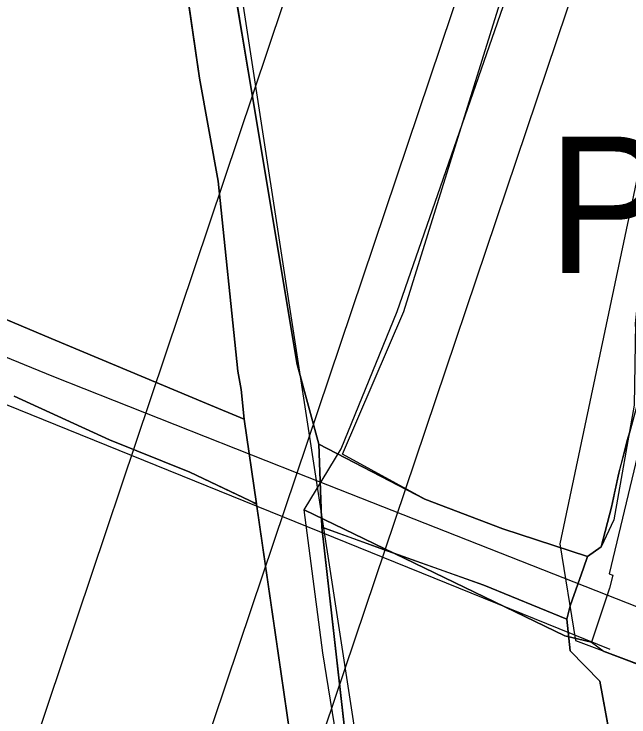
# Model space of a CAD drawing. Extents: x -662620 to -656370, y -1067090 to -1062990.
# Drawn here: x -657749.1 to -657636.4, y -1064024.9 to -1063896.2 of the extents above; entities that cross this region are included whole.
import ezdxf

# ---------------------------------------------------------------- set-up
doc = ezdxf.new("R2010")
doc.units = 0
for name, color, linetype in [('ELEK__VEDENÍ_VVN_-_NADZEMNÍ', 7, 'Continuous'), ('LOKÁLNÍ_BIOCENTRUM_-_NAVRŽENÝ', 7, 'Continuous'), ('Ochr__pás__vod__zdroje_II__stupně', 7, 'Continuous'), ('Organizacni_opatreni_ochranne_zatravnení__protierozni_rozmistovani_plodin__osevni_postup__stridani_plodin', 7, 'Continuous'), ('ORNÁ_PŮDA_-_STÁVAJÍCÍ', 7, 'Continuous'), ('OSTATNÍ_PLOCHA_-_STÁVAJÍCÍ', 7, 'Continuous'), ('Regionální_biokoridor_-_navržený', 7, 'Continuous'), ('SILNICE_II__TŘÍDY_A_III__TŘÍDY', 7, 'Continuous'), ('TRVALÝ_TRÁVNÍ_POROST_-_NAVRŽENÝ', 7, 'Continuous'), ('Trvalý_trávní_porost_-_stávající', 7, 'Continuous'), ('VODNÍ_PLOCHA_-_STÁVAJÍCÍ', 7, 'Continuous'), ('VODNÍ_TOK', 7, 'Continuous'), ('ZELEZNICNI_TRAT', 7, 'Continuous')]:
    doc.layers.add(name, color=color, linetype=linetype)

msp = doc.modelspace()

# ---------------------------------------------------------------- linework, layer by layer
at = {"layer": 'ELEK__VEDENÍ_VVN_-_NADZEMNÍ'}
for points in [[(-657501.18, -1063397.76), (-657575.37, -1063617.98), (-657646.41, -1063829.16), (-657705.66, -1064005.12), (-657777.71, -1064219.22), (-657851.64, -1064438.97), (-657928.77, -1064667.77)], [(-657958.87, -1064261.58), (-657769.87, -1064102.93), (-657691.74, -1063870.37), (-657620.56, -1063659.3), (-657545.8, -1063436.8)], [(-657638.56, -1063868.03), (-657695.93, -1064038.24), (-657767.3, -1064250.36), (-657840.13, -1064466.79), (-657909.7, -1064673.51)]]:
    msp.add_lwpolyline(points, dxfattribs=at)
at = {"layer": 'LOKÁLNÍ_BIOCENTRUM_-_NAVRŽENÝ'}
msp.add_lwpolyline([(-657685.84, -1064054.31), (-657692.49, -1064013.17), (-657694.86, -1063995.44), (-657695.93, -1063986.99), (-657648.17, -1064010.07), (-657643.29, -1064011.27), (-657640.95, -1064012.93), (-657636.47, -1064014.66), (-657615.1, -1064022.96), (-657557.94, -1064043.24)], dxfattribs=at)
at = {"layer": 'Ochr__pás__vod__zdroje_II__stupně'}
msp.add_lwpolyline([(-657595.77, -1063736.63), (-657613.59, -1063825.23), (-657649.12, -1063993.23), (-657646.25, -1064010.94), (-657514.23, -1064060.49), (-657447.29, -1064081.53), (-657429.12, -1064079.62), (-657407.6, -1064077.71), (-657396.13, -1064070.53), (-657384.65, -1064054.75), (-657375.57, -1064035.15), (-657364.57, -1064003.11), (-657352.68, -1063948.94), (-657307.8, -1063808.07), (-657262.97, -1063854.18), (-657166.64, -1063958.15)], dxfattribs=at)
at = {"layer": 'ORNÁ_PŮDA_-_STÁVAJÍCÍ'}
for p, q in [((-657706.2, -1063906.58), (-657723.35, -1063802.92)), ((-657726.3, -1063831.43), (-657715.11, -1063907.93)), ((-657697.23, -1063960.38), (-657706.2, -1063906.58)), ((-657715.11, -1063907.93), (-657711.72, -1063926.8)), ((-657711.72, -1063926.8), (-657708.06, -1063961.58)), ((-657742.31, -1063955.62), (-657762.78, -1063946.98)), ((-657713.86, -1063967.52), (-657742.31, -1063955.62)), ((-657693.24, -1063974.98), (-657697.23, -1063960.38)), ((-657708.06, -1063961.58), (-657707.49, -1063964.98)), ((-657707.49, -1063964.98), (-657706.93, -1063970.37)), ((-657749.1, -1063966.2), (-657731.6, -1063974.2)), ((-657706.93, -1063970.37), (-657713.86, -1063967.52)), ((-657635.88, -1063971.37), (-657636.83, -1063974.38)), ((-657731.6, -1063974.2), (-657716.9, -1063980.1)), ((-657673.83, -1063985.06), (-657693.24, -1063974.98)), ((-657636.83, -1063974.38), (-657638.01, -1063979.2)), ((-657638.01, -1063979.2), (-657638.3, -1063980.28)), ((-657716.9, -1063980.1), (-657710.45, -1063983.17)), ((-657638.3, -1063980.28), (-657638.95, -1063983.34)), ((-657710.45, -1063983.17), (-657705.97, -1063985.31)), ((-657639.06, -1063983.86), (-657639.26, -1063984.82)), ((-657638.95, -1063983.34), (-657639.06, -1063983.86)), ((-657705.97, -1063985.31), (-657704.66, -1063985.97)), ((-657659.55, -1063990.51), (-657673.83, -1063985.06)), ((-657639.38, -1063985.38), (-657639.62, -1063986.5)), ((-657639.26, -1063984.82), (-657639.38, -1063985.38)), ((-657704.66, -1063985.97), (-657698.54, -1064027.99)), ((-657639.62, -1063986.5), (-657641.49, -1063993.77)), ((-657644.03, -1063995.55), (-657659.55, -1063990.51)), ((-657641.49, -1063993.77), (-657644.03, -1063995.55))]:
    msp.add_line(p, q, dxfattribs=at)
for points in [[(-657749.08, -1063729.21), (-657737.86, -1063769.69), (-657726.3, -1063831.43), (-657715.11, -1063907.93), (-657711.72, -1063926.8), (-657708.06, -1063961.58), (-657707.49, -1063964.98), (-657706.93, -1063970.37), (-657713.86, -1063967.52), (-657742.31, -1063955.62), (-657762.78, -1063946.98)], [(-657635.88, -1063971.37), (-657636.83, -1063974.38), (-657638.01, -1063979.2), (-657638.3, -1063980.28), (-657638.95, -1063983.34), (-657639.06, -1063983.86), (-657639.26, -1063984.82), (-657639.38, -1063985.38), (-657639.62, -1063986.5), (-657641.49, -1063993.77), (-657644.03, -1063995.55), (-657659.55, -1063990.51), (-657673.83, -1063985.06), (-657693.24, -1063974.98), (-657697.23, -1063960.38), (-657706.2, -1063906.58), (-657723.35, -1063802.92)], [(-657749.1, -1063966.2), (-657731.6, -1063974.2), (-657716.9, -1063980.1), (-657710.45, -1063983.17), (-657705.97, -1063985.31), (-657704.66, -1063985.97), (-657698.54, -1064027.99), (-657687.79, -1064086.42), (-657678.44, -1064145.52), (-657680.02, -1064154.96), (-657679.83, -1064162.67), (-657681.99, -1064170.87), (-657685.13, -1064176.58), (-657689.84, -1064182.73), (-657696.34, -1064190.21), (-657715.73, -1064213.87), (-657722.04, -1064222.3), (-657737.83, -1064247.06), (-657738.85, -1064249.05), (-657740.2, -1064252.23), (-657755.14, -1064272.3)]]:
    msp.add_lwpolyline(points, dxfattribs=at)
at = {"layer": 'OSTATNÍ_PLOCHA_-_STÁVAJÍCÍ'}
for p, q in [((-657723.35, -1063802.92), (-657706.2, -1063906.58)), ((-657723.35, -1063802.92), (-657706.2, -1063906.58)), ((-657715.11, -1063907.93), (-657726.3, -1063831.43)), ((-657715.11, -1063907.93), (-657726.3, -1063831.43)), ((-657706.2, -1063906.58), (-657697.23, -1063960.38)), ((-657706.2, -1063906.58), (-657697.23, -1063960.38)), ((-657711.72, -1063926.8), (-657715.11, -1063907.93)), ((-657711.72, -1063926.8), (-657715.11, -1063907.93)), ((-657708.06, -1063961.58), (-657711.72, -1063926.8)), ((-657708.06, -1063961.58), (-657711.72, -1063926.8)), ((-657762.78, -1063946.98), (-657742.31, -1063955.62)), ((-657762.78, -1063946.98), (-657742.31, -1063955.62)), ((-657742.31, -1063955.62), (-657713.86, -1063967.52)), ((-657742.31, -1063955.62), (-657713.86, -1063967.52)), ((-657697.23, -1063960.38), (-657693.24, -1063974.98)), ((-657697.23, -1063960.38), (-657693.24, -1063974.98)), ((-657707.49, -1063964.98), (-657708.06, -1063961.58)), ((-657707.49, -1063964.98), (-657708.06, -1063961.58)), ((-657706.93, -1063970.37), (-657707.49, -1063964.98)), ((-657706.93, -1063970.37), (-657707.49, -1063964.98)), ((-657731.6, -1063974.2), (-657749.1, -1063966.2)), ((-657731.6, -1063974.2), (-657749.1, -1063966.2)), ((-657713.86, -1063967.52), (-657706.93, -1063970.37)), ((-657713.86, -1063967.52), (-657706.93, -1063970.37)), ((-657706.93, -1063970.37), (-657704.67, -1063985.92)), ((-657704.67, -1063985.92), (-657706.93, -1063970.37)), ((-657706.93, -1063970.37), (-657704.67, -1063985.92)), ((-657704.67, -1063985.92), (-657706.93, -1063970.37)), ((-657716.9, -1063980.1), (-657731.6, -1063974.2)), ((-657716.9, -1063980.1), (-657731.6, -1063974.2)), ((-657693.24, -1063974.98), (-657692.71, -1063990.17)), ((-657692.71, -1063990.17), (-657693.24, -1063974.98)), ((-657693.24, -1063974.98), (-657673.83, -1063985.06)), ((-657693.24, -1063974.98), (-657692.71, -1063990.17)), ((-657692.71, -1063990.17), (-657693.24, -1063974.98)), ((-657693.24, -1063974.98), (-657673.83, -1063985.06)), ((-657705.97, -1063985.31), (-657716.9, -1063980.1)), ((-657705.97, -1063985.31), (-657716.9, -1063980.1)), ((-657704.67, -1063985.92), (-657705.97, -1063985.31)), ((-657704.67, -1063985.92), (-657705.97, -1063985.31)), ((-657673.83, -1063985.06), (-657659.55, -1063990.51)), ((-657673.83, -1063985.06), (-657659.55, -1063990.51)), ((-657698.54, -1064027.99), (-657704.67, -1063985.92)), ((-657698.54, -1064027.99), (-657704.67, -1063985.92)), ((-657692.71, -1063990.17), (-657687.99, -1064031.89)), ((-657680.67, -1063994.57), (-657692.71, -1063990.17)), ((-657692.71, -1063990.17), (-657687.99, -1064031.89)), ((-657680.67, -1063994.57), (-657692.71, -1063990.17)), ((-657659.55, -1063990.51), (-657644.03, -1063995.55)), ((-657659.55, -1063990.51), (-657644.03, -1063995.55)), ((-657662.99, -1064000.79), (-657680.67, -1063994.57)), ((-657662.99, -1064000.79), (-657680.67, -1063994.57)), ((-657644.03, -1063995.55), (-657644.77, -1063997.71)), ((-657644.03, -1063995.55), (-657644.77, -1063997.71)), ((-657644.77, -1063997.71), (-657647.2, -1064004.57)), ((-657644.77, -1063997.71), (-657647.2, -1064004.57)), ((-657647.81, -1064007.04), (-657662.99, -1064000.79)), ((-657647.81, -1064007.04), (-657662.99, -1064000.79)), ((-657647.2, -1064004.57), (-657647.81, -1064007.04)), ((-657647.2, -1064004.57), (-657647.81, -1064007.04))]:
    msp.add_line(p, q, dxfattribs=at)
for points in [[(-657739.19, -1063728.04), (-657723.35, -1063802.92), (-657706.2, -1063906.58), (-657697.23, -1063960.38), (-657693.24, -1063974.98), (-657692.71, -1063990.17), (-657687.99, -1064031.89)], [(-657739.19, -1063728.04), (-657723.35, -1063802.92), (-657706.2, -1063906.58), (-657697.23, -1063960.38), (-657693.24, -1063974.98), (-657692.71, -1063990.17), (-657687.99, -1064031.89)], [(-657698.54, -1064027.99), (-657704.67, -1063985.92), (-657706.93, -1063970.37), (-657707.49, -1063964.98), (-657708.06, -1063961.58), (-657711.72, -1063926.8), (-657715.11, -1063907.93), (-657726.3, -1063831.43), (-657737.86, -1063769.69), (-657749.08, -1063729.21)], [(-657698.54, -1064027.99), (-657704.67, -1063985.92), (-657706.93, -1063970.37), (-657707.49, -1063964.98), (-657708.06, -1063961.58), (-657711.72, -1063926.8), (-657715.11, -1063907.93), (-657726.3, -1063831.43), (-657737.86, -1063769.69), (-657749.08, -1063729.21)], [(-657762.78, -1063946.98), (-657742.31, -1063955.62), (-657713.86, -1063967.52), (-657706.93, -1063970.37), (-657704.67, -1063985.92), (-657705.97, -1063985.31), (-657716.9, -1063980.1), (-657731.6, -1063974.2), (-657749.1, -1063966.2)], [(-657762.78, -1063946.98), (-657742.31, -1063955.62), (-657713.86, -1063967.52), (-657706.93, -1063970.37), (-657704.67, -1063985.92), (-657705.97, -1063985.31), (-657716.9, -1063980.1), (-657731.6, -1063974.2), (-657749.1, -1063966.2)]]:
    msp.add_lwpolyline(points, dxfattribs=at)
msp.add_lwpolyline([(-657644.03, -1063995.55), (-657644.77, -1063997.71), (-657647.2, -1064004.57), (-657647.81, -1064007.04), (-657662.99, -1064000.79), (-657680.67, -1063994.57), (-657692.71, -1063990.17), (-657693.24, -1063974.98), (-657673.83, -1063985.06), (-657659.55, -1063990.51)], close=True, dxfattribs=at)
msp.add_lwpolyline([(-657644.03, -1063995.55), (-657644.77, -1063997.71), (-657647.2, -1064004.57), (-657647.81, -1064007.04), (-657662.99, -1064000.79), (-657680.67, -1063994.57), (-657692.71, -1063990.17), (-657693.24, -1063974.98), (-657673.83, -1063985.06), (-657659.55, -1063990.51)], close=True, dxfattribs=at)
at = {"layer": 'Regionální_biokoridor_-_navržený'}
msp.add_lwpolyline([(-657573.06, -1063701.39), (-657596.97, -1063821.92), (-657608.79, -1063875.11), (-657618.02, -1063912.91), (-657628.29, -1063949.52), (-657640.08, -1063998.75), (-657639.41, -1063998.99), (-657639.99, -1064001.34), (-657643.29, -1064011.27), (-657648.17, -1064010.07), (-657695.93, -1063986.99), (-657689.17, -1063975.81), (-657678.89, -1063950.67), (-657655.48, -1063883.35), (-657637.58, -1063821.9), (-657620.86, -1063764.51), (-657610.35, -1063700.66)], dxfattribs=at)
at = {"layer": 'SILNICE_II__TŘÍDY_A_III__TŘÍDY'}
msp.add_lwpolyline([(-658537.53, -1064703.19), (-658510.68, -1064674.03), (-658492.63, -1064651.35), (-658479.67, -1064624.04), (-658422.27, -1064443.06), (-658078.82, -1064147.74), (-657816.84, -1063964.45), (-657793.69, -1063952.41), (-657766.85, -1063952.41), (-657741.85, -1063962.6), (-657697.42, -1063980.18), (-657462.28, -1064072.76), (-657438.21, -1064078.31), (-657414.14, -1064070.91), (-657395.63, -1064057.95), (-657315.13, -1063796.42)], dxfattribs=at)
at = {"layer": 'TRVALÝ_TRÁVNÍ_POROST_-_NAVRŽENÝ'}
msp.add_lwpolyline([(-657621.28, -1063886.07), (-657623.64, -1063896.66), (-657624.87, -1063902.74), (-657626.04, -1063907.92), (-657627.83, -1063922.1), (-657630.57, -1063929.82), (-657632.43, -1063935.67), (-657634.63, -1063947.04), (-657635.23, -1063952.84), (-657635.48, -1063967.84), (-657639.2, -1063988.84), (-657641.49, -1063993.77), (-657644.03, -1063995.55), (-657659.55, -1063990.51), (-657673.83, -1063985.06), (-657688.9, -1063976.78), (-657677.65, -1063950.69), (-657637.58, -1063821.9)], dxfattribs=at)
at = {"layer": 'Trvalý_trávní_porost_-_stávající'}
for p, q in [((-657687.99, -1064031.89), (-657692.71, -1063990.17)), ((-657692.71, -1063990.17), (-657662.99, -1064000.79)), ((-657662.99, -1064000.79), (-657647.81, -1064007.04)), ((-657647.81, -1064007.04), (-657647.2, -1064012.82)), ((-657647.2, -1064012.82), (-657641.75, -1064018.37)), ((-657641.75, -1064018.37), (-657639.62, -1064030.02))]:
    msp.add_line(p, q, dxfattribs=at)
msp.add_lwpolyline([(-657687.99, -1064031.89), (-657692.71, -1063990.17), (-657662.99, -1064000.79), (-657647.81, -1064007.04), (-657647.2, -1064012.82), (-657641.75, -1064018.37), (-657639.62, -1064030.02)], dxfattribs=at)
at = {"layer": 'VODNÍ_PLOCHA_-_STÁVAJÍCÍ'}
for p, q in [((-657638.3, -1063980.28), (-657634.51, -1063966.33)), ((-657639.62, -1063986.5), (-657638.3, -1063980.28)), ((-657641.49, -1063993.77), (-657639.62, -1063986.5)), ((-657644.03, -1063995.55), (-657641.49, -1063993.77)), ((-657644.77, -1063997.71), (-657644.03, -1063995.55)), ((-657647.2, -1064004.57), (-657644.77, -1063997.71)), ((-657647.81, -1064007.04), (-657647.2, -1064004.57)), ((-657647.2, -1064012.82), (-657647.81, -1064007.04)), ((-657641.75, -1064018.37), (-657647.2, -1064012.82)), ((-657639.62, -1064030.02), (-657641.75, -1064018.37))]:
    msp.add_line(p, q, dxfattribs=at)
msp.add_lwpolyline([(-657639.62, -1064030.02), (-657641.75, -1064018.37), (-657647.2, -1064012.82), (-657647.81, -1064007.04), (-657647.2, -1064004.57), (-657644.77, -1063997.71), (-657644.03, -1063995.55), (-657641.49, -1063993.77), (-657639.62, -1063986.5), (-657638.3, -1063980.28), (-657634.51, -1063966.33), (-657635.23, -1063952.84), (-657634.63, -1063947.04), (-657631.62, -1063935.09), (-657630.57, -1063929.82), (-657627.83, -1063922.1), (-657626.04, -1063907.92), (-657624.87, -1063902.74), (-657623.64, -1063896.66), (-657622.4, -1063890.32)], dxfattribs=at)
at = {"layer": 'VODNÍ_TOK'}
msp.add_lwpolyline([(-658371.63, -1064708.56), (-658321.9, -1064694.15), (-658233.3, -1064662.28), (-658197.48, -1064644.73), (-658137.23, -1064611.24), (-658122.47, -1064596.26), (-658118.84, -1064575.84), (-658086.55, -1064303.71), (-658065.17, -1064185.66), (-658061.88, -1064180.22), (-658049, -1064171.93), (-658048.64, -1064170.31), (-658055.92, -1064157.36), (-658054.76, -1064144.61), (-658045.5, -1064134.18), (-657802.8, -1063960.93), (-657781.37, -1063956.88), (-657771.52, -1063959.19), (-657639.91, -1064012.5)], dxfattribs=at)
at = {"layer": 'ZELEZNICNI_TRAT'}
msp.add_lwpolyline([(-657872.38, -1063291.69), (-657828.75, -1063414.86), (-657720.97, -1063804.91), (-657620.89, -1064454.14), (-657561.87, -1064849.33), (-657551.61, -1064885.25), (-657531.08, -1064926.31), (-657284.73, -1065177.79), (-657212.15, -1065234.34), (-657115.62, -1065283.84), (-656952.27, -1065447.19), (-656874.3, -1065541.24), (-656849.55, -1065584.55), (-656835.94, -1065627.87), (-656828.52, -1065720.68), (-656823.57, -1065776.37), (-656803.76, -1065839.48), (-656761.69, -1065901.36), (-656706, -1065957.05), (-656650.31, -1066005.31), (-656571.11, -1066127.83), (-656465.92, -1066292.42), (-656439.93, -1066344.39), (-656370.02, -1066540.15)], dxfattribs=at)

# ---------------------------------------------------------------- texts
at = {"layer": 'Organizacni_opatreni_ochranne_zatravnení__protierozni_rozmistovani_plodin__osevni_postup__stridani_plodin'}
msp.add_text('PEO 1, os. postup', height=25, dxfattribs=at).set_placement((-657651.4, -1063943.62))

doc.saveas('drawing.dxf')
